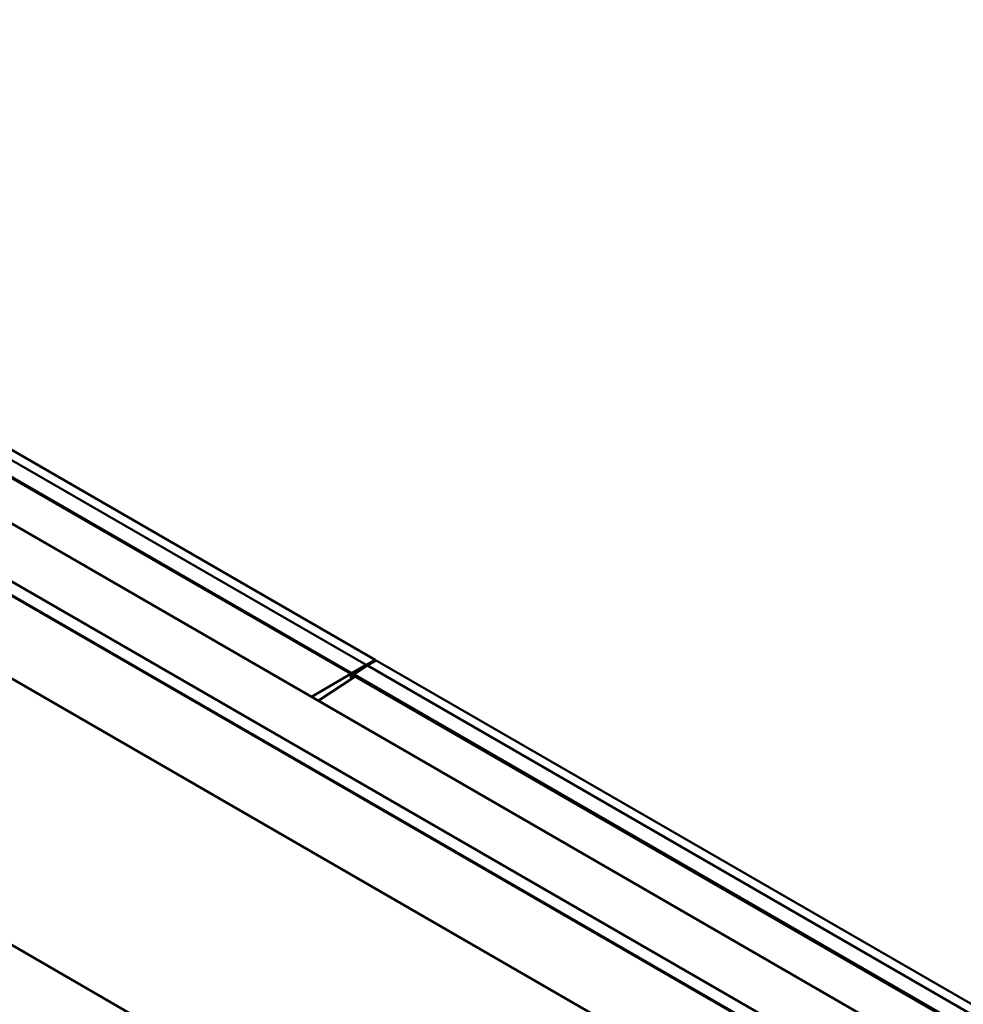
# Model space of a CAD drawing. Header units: millimetres. Extents: x 0 to 4686, y -120 to 1682.
# Tile 550 of 558: x 2056 to 2176, y 934 to 1059. Entities that reach past the tile are written whole.
import ezdxf

# ---------------------------------------------------------------- set-up
doc = ezdxf.new("R2010")
doc.units = ezdxf.units.MM
doc.header["$LTSCALE"] = 2
doc.layers.add('Sichtbar (ISO)', color=7, linetype='Continuous', lineweight=50)
doc.layers.add('Sichtbar schmal (ISO)', color=7, linetype='Continuous', lineweight=35)

msp = doc.modelspace()

# ---------------------------------------------------------------- linework, layer by layer
at = {"layer": 'Sichtbar (ISO)'}
for p, q in [((2100.8882, 977.6822), (1924.253, 1079.6627)), ((2099.7568, 977.029), (1923.1216, 1079.0095)), ((2099.7568, 977.029), (1923.1216, 1079.0095)), ((2097.9273, 975.9728), (1921.4156, 1077.882)), ((2097.7858, 975.8911), (1921.5571, 1077.6369)), ((2249.7339, 882.3561), (1916.291, 1074.8699)), ((2003.3072, 1017.2822), (2169.4773, 921.3438)), ((2023.2297, 993.4176), (2136.9104, 927.784)), ((2097.9273, 975.9728), (2099.7568, 977.029)), ((2099.8981, 976.9473), (2098.1921, 975.8198)), ((2100.8882, 977.6822), (2099.7568, 977.029)), ((2099.7568, 976.8539), (2099.7568, 977.029)), ((2099.7568, 976.8539), (2099.7568, 977.029)), ((2101.0295, 977.6005), (2099.8981, 976.9473)), ((2261.7549, 883.4993), (2099.8981, 976.9473)), ((2276.5334, 874.9669), (2099.8981, 976.9473)), ((2100.8882, 977.5189), (2100.8882, 977.6822)), ((2277.6648, 875.6201), (2101.0295, 977.6005)), ((2097.7858, 975.8911), (2092.7564, 972.9873)), ((2098.3336, 975.5747), (2093.6437, 972.475)), ((2097.7858, 975.2126), (2097.7858, 975.8911)), ((2097.9273, 975.3062), (2097.9273, 975.9728)), ((2259.9871, 882.4074), (2098.1921, 975.8198)), ((2098.1921, 975.8198), (2098.1921, 975.4812)), ((2259.9871, 882.244), (2098.3336, 975.5747)), ((2026.7466, 957.4541), (2074.6201, 929.8143))]:
    msp.add_line(p, q, dxfattribs=at)
at = {"layer": 'Sichtbar schmal (ISO)'}
for p, q in [((2015.957, 1008.0475), (2155.1332, 927.6941)), ((2155.2479, 927.8675), (2016.0716, 1008.221))]:
    msp.add_line(p, q, dxfattribs=at)

doc.saveas('drawing.dxf')
